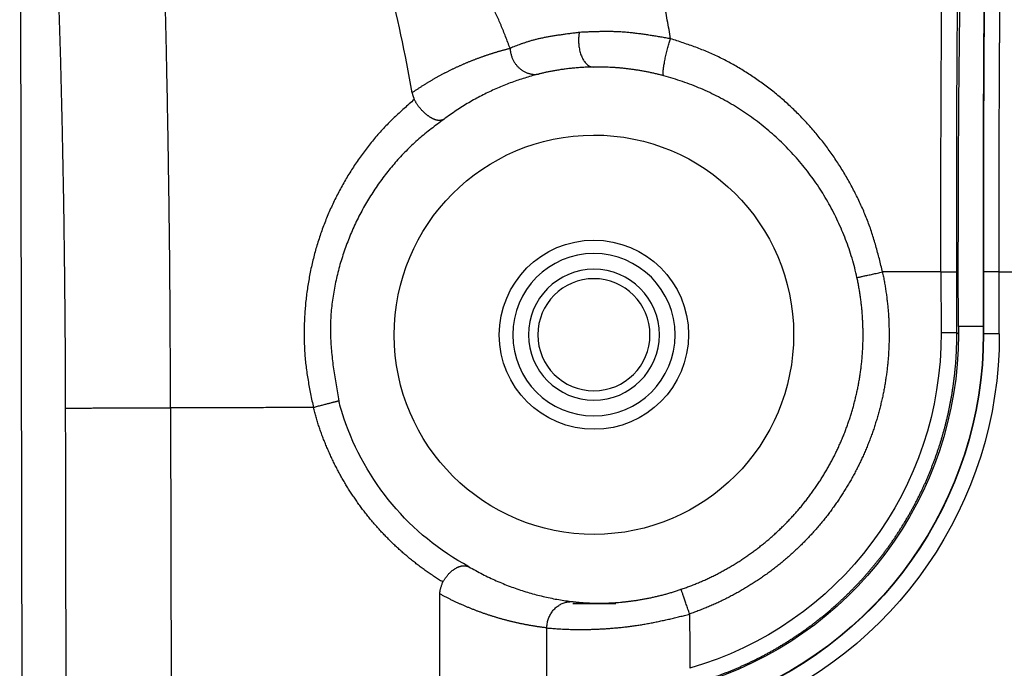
# Model space of a CAD drawing. Header units: millimetres. Extents: x 40090 to 187415, y -53271 to 40260.
# Tile 363 of 406: x 138676 to 138695, y 23301 to 23313. Entities that reach past the tile are written whole.
import ezdxf

# ---------------------------------------------------------------- set-up
doc = ezdxf.new("R2010")
doc.units = ezdxf.units.MM
doc.layers.add('AVM_projektor', color=6, linetype='Continuous')

# ---------------------------------------------------------------- blocks, each defined once
blk = doc.blocks.new('PT-FW430-bottom')
for p, q in [((-213.003, 322.967), (-174.378, 322.967)), ((-197.924, 320.125), (95.719, 320.125)), ((95.669, 315.011), (-194.374, 315.011)), ((95.287, 312.974), (-193.722, 312.974)), ((-194.183, 312.475), (-194.183, 311.658)), ((-200.484, 305.462), (-199.33, 305.462)), ((-199.33, 305.462), (-199.33, 305.162)), ((-199.33, 305.162), (-200.484, 305.162)), ((-199.444, 304.66), (-199.444, 305.132)), ((-199.444, 305.132), (-199.3, 305.132)), ((-199.3, 305.132), (-199.33, 305.162)), ((-200.483, 304.66), (-199.3, 304.66)), ((-200.483, 304.652), (-199.3, 304.652)), ((-199.3, 304.66), (-199.3, 304.652)), ((-199.3, 304.353), (-199.3, 304.652)), ((-199.3, 304.353), (-200.483, 304.353)), ((-200.483, 304.353), (-200.483, 73.888))]:
    blk.add_line(p, q)
for radius in [1.545, 1.245, 1.067]:
    blk.add_circle((-199.3, 312.067), radius)
for radius, start, end in [(5.015, 71.6875, 75.5486), (5.015, 28.4341, 71.6875), (3.8, 0, 180), (1.8, 0, 180), (3.8, 180, 0), (1.8, 180, 0), (6.605, 269.7474, 344.0849), (6.935, 270, 343.7989), (7.407, 270, 341.0367), (7.414, 270, 340.9957), (7.714, 270, 339.4017)]:
    blk.add_arc((-199.3, 312.067), radius, start, end)
for centre, major_axis, ratio, start_param, end_param in [((-197.919, 322.94), (-17.003, 0), 0.466301, 0.929092, 1.21073), ((-200.484, 305.292), (-10, 0), 0.016931, 4.712358, 5.966351), ((-200.484, 304.992), (-9.7, 0), 0.017455, 4.712357, 5.966351), ((-199.444, 304.975), (-9, 0), 0.017455, 4.712391, 5.965301)]:
    blk.add_ellipse(centre, major_axis=major_axis, ratio=ratio, start_param=start_param, end_param=end_param)
for points, start_tangent, end_tangent in [([(-197.923, 322.122), (-198.379, 322.122), (-198.835, 322.124), (-199.289, 322.125), (-199.743, 322.128), (-200.194, 322.131), (-200.644, 322.135), (-201.091, 322.14), (-201.535, 322.145), (-201.976, 322.151), (-202.413, 322.158), (-202.846, 322.166), (-203.274, 322.174), (-203.697, 322.183), (-204.115, 322.192), (-204.528, 322.202), (-204.934, 322.213), (-205.334, 322.225), (-205.726, 322.237), (-206.112, 322.25), (-206.49, 322.263), (-206.86, 322.277), (-207.222, 322.291), (-207.575, 322.307), (-207.919, 322.322), (-208.254, 322.338), (-208.58, 322.355), (-208.896, 322.372), (-209.201, 322.39), (-209.496, 322.408), (-209.781, 322.427), (-210.054, 322.446), (-210.316, 322.465), (-210.567, 322.485), (-210.806, 322.506), (-211.034, 322.526), (-211.249, 322.547), (-211.452, 322.569), (-211.642, 322.591), (-211.82, 322.612), (-211.985, 322.635), (-212.137, 322.657), (-212.276, 322.68), (-212.401, 322.703), (-212.514, 322.726), (-212.612, 322.749), (-212.698, 322.773), (-212.769, 322.796), (-212.827, 322.82), (-212.872, 322.844), (-212.902, 322.868)], (-1, 0.000014), (-0.741379, 0.671086)), ([(95.802, 322.122), (76.22, 322.122), (56.638, 322.122), (37.057, 322.122), (17.475, 322.122), (-2.107, 322.122), (-21.688, 322.122), (-41.27, 322.122), (-60.852, 322.122), (-80.434, 322.122), (-100.015, 322.122), (-119.597, 322.122), (-139.179, 322.122), (-158.76, 322.122), (-178.342, 322.122), (-197.924, 322.122)], (-1, 0), (-1, 0)), ([(-197.924, 322.122), (-197.924, 322.112), (-197.924, 322.094), (-197.924, 322.069), (-197.924, 322.037), (-197.924, 321.998), (-197.924, 321.952), (-197.924, 321.9), (-197.924, 321.841), (-197.924, 321.776), (-197.924, 321.704), (-197.924, 321.627), (-197.924, 321.545), (-197.924, 321.457), (-197.924, 321.364), (-197.924, 321.266), (-197.924, 321.164), (-197.924, 321.058), (-197.924, 320.949), (-197.924, 320.837), (-197.924, 320.722), (-197.924, 320.605), (-197.924, 320.487), (-197.924, 320.367), (-197.924, 320.246), (-197.924, 320.125)], (0, -1), (0, -1)), ([(-197.924, 320.125), (-198.393, 320.126), (-198.861, 320.127), (-199.329, 320.128), (-199.796, 320.13), (-200.261, 320.132), (-200.725, 320.135), (-201.186, 320.139), (-201.645, 320.144), (-202.101, 320.149), (-202.554, 320.155), (-203.003, 320.161), (-203.449, 320.168), (-203.89, 320.175), (-204.327, 320.183), (-204.759, 320.191), (-205.186, 320.2), (-205.607, 320.21), (-206.023, 320.22), (-206.432, 320.23), (-206.835, 320.242), (-207.231, 320.253), (-207.62, 320.265), (-208.002, 320.278), (-208.375, 320.291), (-208.741, 320.305), (-209.099, 320.319), (-209.449, 320.333), (-209.789, 320.348), (-210.121, 320.364), (-210.444, 320.379), (-210.758, 320.396), (-211.061, 320.412), (-211.355, 320.429), (-211.639, 320.447), (-211.912, 320.465), (-212.175, 320.483), (-212.427, 320.501), (-212.667, 320.52), (-212.896, 320.539), (-213.114, 320.558), (-213.319, 320.578), (-213.512, 320.598), (-213.693, 320.618), (-213.862, 320.638), (-214.018, 320.658), (-214.163, 320.679), (-214.295, 320.7), (-214.416, 320.721), (-214.524, 320.742), (-214.62, 320.763), (-214.7, 320.784), (-214.765, 320.806), (-214.817, 320.827), (-214.86, 320.849), (-214.9, 320.87)], (-0.999999, 0.001593), (-0.864833, 0.50206)), ([(-197.924, 317.407), (-197.924, 317.588), (-197.924, 317.77), (-197.924, 317.951), (-197.924, 318.132), (-197.924, 318.313), (-197.924, 318.494), (-197.924, 318.675), (-197.924, 318.857), (-197.924, 319.038), (-197.924, 319.219), (-197.924, 319.4), (-197.924, 319.581), (-197.924, 319.762), (-197.924, 319.944), (-197.924, 320.125)], (0, 1), (0, 1)), ([(-203.784, 315.477), (-203.699, 315.574), (-203.613, 315.67), (-203.527, 315.765), (-203.439, 315.859), (-203.35, 315.951), (-203.258, 316.041), (-203.164, 316.129), (-203.068, 316.214), (-202.969, 316.296), (-202.868, 316.376), (-202.765, 316.454), (-202.661, 316.529), (-202.554, 316.602), (-202.447, 316.672), (-202.337, 316.741), (-202.227, 316.806), (-202.114, 316.87), (-202, 316.931), (-201.885, 316.989), (-201.768, 317.045), (-201.65, 317.098), (-201.531, 317.149), (-201.41, 317.197), (-201.289, 317.242), (-201.166, 317.284), (-201.042, 317.324), (-200.917, 317.361), (-200.791, 317.395), (-200.664, 317.426), (-200.536, 317.455), (-200.408, 317.48), (-200.279, 317.503), (-200.15, 317.523), (-200.02, 317.54), (-199.889, 317.554), (-199.758, 317.565), (-199.627, 317.573), (-199.495, 317.579), (-199.363, 317.581), (-199.231, 317.581), (-199.099, 317.577), (-198.967, 317.57), (-198.836, 317.56), (-198.705, 317.546), (-198.574, 317.528), (-198.443, 317.508), (-198.313, 317.485), (-198.183, 317.46), (-198.054, 317.434), (-197.924, 317.407)], (0.659831, 0.751414), (0.979098, -0.203389)), ([(-198.05, 316.915), (-198.049, 316.922), (-198.047, 316.93), (-198.044, 316.94), (-198.041, 316.953), (-198.037, 316.967), (-198.033, 316.983), (-198.028, 317.002), (-198.023, 317.022), (-198.017, 317.045), (-198.011, 317.071), (-198.003, 317.098), (-197.996, 317.128), (-197.988, 317.159), (-197.979, 317.192), (-197.97, 317.226), (-197.961, 317.262), (-197.952, 317.298), (-197.943, 317.334), (-197.933, 317.371), (-197.924, 317.407)], (0.242949, 0.970039), (0.249554, 0.968361)), ([(-194.6, 314.952), (-194.65, 315.032), (-194.701, 315.111), (-194.754, 315.189), (-194.808, 315.266), (-194.863, 315.342), (-194.92, 315.417), (-194.977, 315.492), (-195.036, 315.565), (-195.097, 315.637), (-195.158, 315.708), (-195.221, 315.778), (-195.285, 315.848), (-195.35, 315.915), (-195.416, 315.982), (-195.484, 316.048), (-195.552, 316.113), (-195.622, 316.176), (-195.693, 316.238), (-195.764, 316.299), (-195.837, 316.359), (-195.911, 316.417), (-195.985, 316.475), (-196.061, 316.53), (-196.138, 316.585), (-196.215, 316.638), (-196.294, 316.69), (-196.373, 316.741), (-196.453, 316.79), (-196.534, 316.838), (-196.616, 316.885), (-196.699, 316.93), (-196.782, 316.973), (-196.866, 317.016), (-196.951, 317.056), (-197.037, 317.096), (-197.123, 317.134), (-197.21, 317.17), (-197.297, 317.205), (-197.385, 317.239), (-197.474, 317.27), (-197.563, 317.301), (-197.652, 317.33), (-197.742, 317.357), (-197.833, 317.383), (-197.924, 317.407)], (-0.52317, 0.852228), (-0.968367, 0.24953)), ([(-203.404, 314.916), (-203.314, 315.037), (-203.224, 315.157), (-203.131, 315.275), (-203.035, 315.39), (-202.934, 315.501), (-202.83, 315.609), (-202.723, 315.714), (-202.612, 315.815), (-202.498, 315.913), (-202.382, 316.007), (-202.263, 316.098), (-202.141, 316.186), (-202.017, 316.27), (-201.89, 316.35), (-201.76, 316.426), (-201.629, 316.499), (-201.495, 316.567), (-201.358, 316.632), (-201.22, 316.692), (-201.079, 316.749), (-200.936, 316.802), (-200.791, 316.851), (-200.644, 316.896), (-200.495, 316.936), (-200.346, 316.972), (-200.195, 317.003), (-200.043, 317.029), (-199.89, 317.05), (-199.737, 317.066), (-199.584, 317.076), (-199.43, 317.08), (-199.276, 317.078), (-199.123, 317.071), (-198.969, 317.059), (-198.815, 317.043), (-198.662, 317.023), (-198.509, 317), (-198.355, 316.976), (-198.202, 316.95), (-198.048, 316.923)], (0.590849, 0.806782), (0.984814, -0.173612)), ([(-203.911, 315.519), (-203.927, 315.496), (-203.943, 315.474), (-203.958, 315.451), (-203.974, 315.428), (-203.989, 315.405), (-204.004, 315.382), (-204.019, 315.359), (-204.034, 315.336), (-204.048, 315.313), (-204.063, 315.29), (-204.077, 315.267), (-204.091, 315.244), (-204.105, 315.221), (-204.119, 315.198), (-204.133, 315.175), (-204.146, 315.152), (-204.16, 315.129), (-204.173, 315.106), (-204.186, 315.082), (-204.199, 315.059), (-204.212, 315.036), (-204.225, 315.013), (-204.237, 314.99), (-204.25, 314.967), (-204.262, 314.943), (-204.275, 314.92), (-204.287, 314.897), (-204.299, 314.874), (-204.31, 314.85), (-204.322, 314.827), (-204.334, 314.804), (-204.345, 314.781), (-204.357, 314.757), (-204.368, 314.734), (-204.379, 314.711), (-204.39, 314.687), (-204.401, 314.664), (-204.411, 314.641), (-204.422, 314.617), (-204.432, 314.594), (-204.443, 314.571), (-204.453, 314.547), (-204.463, 314.524), (-204.473, 314.5), (-204.483, 314.477), (-204.493, 314.453), (-204.502, 314.43), (-204.512, 314.407), (-204.521, 314.383), (-204.53, 314.36), (-204.539, 314.336), (-204.548, 314.313), (-204.557, 314.289), (-204.566, 314.266), (-204.575, 314.242), (-204.583, 314.219), (-204.592, 314.195), (-204.6, 314.172), (-204.608, 314.148), (-204.616, 314.125), (-204.624, 314.101), (-204.632, 314.077), (-204.64, 314.054), (-204.648, 314.03), (-204.655, 314.007), (-204.662, 313.983), (-204.67, 313.96), (-204.677, 313.936), (-204.684, 313.912), (-204.691, 313.889), (-204.698, 313.865), (-204.705, 313.842), (-204.711, 313.818), (-204.718, 313.794), (-204.724, 313.771), (-204.73, 313.747), (-204.736, 313.723), (-204.743, 313.7), (-204.749, 313.676), (-204.755, 313.652)], (-0.568027, -0.82301), (-0.245109, -0.969495)), ([(-203.91, 315.519), (-203.9, 315.516), (-203.89, 315.513), (-203.878, 315.51), (-203.867, 315.506), (-203.854, 315.502), (-203.841, 315.497), (-203.828, 315.493), (-203.814, 315.488), (-203.799, 315.482), (-203.784, 315.477)], (0.962305, -0.271972), (0.938101, -0.346361)), ([(-203.405, 314.914), (-203.401, 314.923), (-203.397, 314.93), (-203.394, 314.938), (-203.391, 314.946), (-203.389, 314.954), (-203.387, 314.963), (-203.386, 314.973), (-203.385, 314.983), (-203.384, 314.994), (-203.384, 315.006), (-203.385, 315.018), (-203.386, 315.03), (-203.388, 315.042), (-203.391, 315.054), (-203.394, 315.067), (-203.398, 315.079), (-203.403, 315.092), (-203.408, 315.105), (-203.414, 315.118), (-203.42, 315.131), (-203.428, 315.145), (-203.436, 315.159), (-203.444, 315.173), (-203.454, 315.187), (-203.464, 315.202), (-203.475, 315.217), (-203.486, 315.232), (-203.498, 315.247), (-203.511, 315.262), (-203.525, 315.278), (-203.539, 315.293), (-203.554, 315.308), (-203.569, 315.323), (-203.585, 315.338), (-203.601, 315.353), (-203.618, 315.367), (-203.635, 315.381), (-203.653, 315.395), (-203.671, 315.408), (-203.69, 315.421), (-203.708, 315.433), (-203.727, 315.444), (-203.746, 315.455), (-203.765, 315.466), (-203.784, 315.477)], (0.428415, 0.903582), (-0.872253, 0.489055)), ([(-204.755, 313.652), (-204.977, 313.736), (-205.192, 313.823), (-205.398, 313.914), (-205.594, 314.009), (-205.782, 314.106), (-205.961, 314.207), (-206.13, 314.311), (-206.29, 314.417), (-206.441, 314.526), (-206.582, 314.637), (-206.713, 314.75), (-206.834, 314.866), (-206.945, 314.983), (-207.045, 315.102), (-207.135, 315.222)], (-0.941363, 0.337395), (-0.576962, 0.816771)), ([(-194.6, 314.952), (-194.62, 314.938), (-194.64, 314.925), (-194.659, 314.911), (-194.678, 314.898), (-194.697, 314.884), (-194.716, 314.87), (-194.733, 314.855), (-194.75, 314.841), (-194.767, 314.826), (-194.782, 314.81), (-194.796, 314.794), (-194.809, 314.779), (-194.822, 314.763), (-194.833, 314.747), (-194.844, 314.731), (-194.854, 314.715), (-194.863, 314.699), (-194.872, 314.684), (-194.879, 314.669), (-194.886, 314.653), (-194.892, 314.638), (-194.897, 314.623), (-194.901, 314.608), (-194.905, 314.594), (-194.907, 314.579), (-194.909, 314.566), (-194.909, 314.552), (-194.909, 314.539), (-194.908, 314.526), (-194.906, 314.514), (-194.903, 314.502), (-194.9, 314.49), (-194.897, 314.478), (-194.894, 314.466), (-194.89, 314.455)], (-0.829001, -0.559247), (0.304085, -0.952645)), ([(-194.379, 315.011), (-194.395, 315.009), (-194.412, 315.007), (-194.43, 315.003), (-194.45, 314.999), (-194.471, 314.993), (-194.494, 314.987), (-194.518, 314.979), (-194.544, 314.971), (-194.571, 314.962), (-194.6, 314.952)], (-0.995879, -0.090693), (-0.941189, -0.33788)), ([(-193.722, 312.974), (-193.726, 313.002), (-193.729, 313.029), (-193.733, 313.057), (-193.736, 313.084), (-193.74, 313.111), (-193.744, 313.139), (-193.748, 313.166), (-193.753, 313.194), (-193.757, 313.221), (-193.762, 313.248), (-193.766, 313.276), (-193.771, 313.303), (-193.776, 313.33), (-193.781, 313.358), (-193.787, 313.385), (-193.792, 313.412), (-193.798, 313.44), (-193.803, 313.467), (-193.809, 313.494), (-193.815, 313.522), (-193.821, 313.549), (-193.827, 313.576), (-193.834, 313.604), (-193.84, 313.631), (-193.847, 313.658), (-193.854, 313.686), (-193.861, 313.713), (-193.868, 313.74), (-193.875, 313.767), (-193.882, 313.795), (-193.89, 313.822), (-193.898, 313.849), (-193.905, 313.876), (-193.913, 313.904), (-193.922, 313.931), (-193.93, 313.958), (-193.938, 313.985), (-193.947, 314.013), (-193.956, 314.04), (-193.964, 314.067), (-193.973, 314.094), (-193.983, 314.121), (-193.992, 314.148), (-194.001, 314.176), (-194.011, 314.203), (-194.021, 314.23), (-194.031, 314.257), (-194.041, 314.284), (-194.051, 314.311), (-194.061, 314.338), (-194.072, 314.365), (-194.083, 314.392), (-194.094, 314.419), (-194.105, 314.446), (-194.116, 314.473), (-194.127, 314.5), (-194.139, 314.527), (-194.15, 314.554), (-194.162, 314.581), (-194.174, 314.608), (-194.186, 314.635), (-194.199, 314.662), (-194.211, 314.689), (-194.224, 314.716), (-194.237, 314.743), (-194.25, 314.77), (-194.263, 314.797), (-194.276, 314.824), (-194.289, 314.851), (-194.303, 314.877), (-194.317, 314.904), (-194.331, 314.931), (-194.345, 314.958), (-194.36, 314.984), (-194.374, 315.011)], (-0.121635, 0.992575), (-0.474053, 0.880496)), ([(-204.265, 313.098), (-204.233, 313.22), (-204.197, 313.343), (-204.159, 313.466), (-204.117, 313.588), (-204.071, 313.711), (-204.022, 313.833), (-203.97, 313.955), (-203.913, 314.076), (-203.853, 314.197), (-203.789, 314.318), (-203.72, 314.439), (-203.648, 314.559), (-203.571, 314.678), (-203.49, 314.797), (-203.404, 314.916)], (0.24208, 0.970256), (0.597312, 0.802009)), ([(-194.89, 314.455), (-194.816, 314.325), (-194.747, 314.195), (-194.682, 314.065), (-194.622, 313.934), (-194.566, 313.803), (-194.514, 313.672), (-194.466, 313.54), (-194.422, 313.408), (-194.382, 313.276), (-194.346, 313.144), (-194.314, 313.011), (-194.285, 312.879), (-194.26, 312.746), (-194.239, 312.613), (-194.221, 312.481)], (0.507224, -0.861814), (0.121712, -0.992565)), ([(-205.054, 312.335), (-205.043, 312.418), (-205.033, 312.5), (-205.022, 312.581), (-205.011, 312.661), (-205, 312.74), (-204.988, 312.818), (-204.976, 312.893), (-204.963, 312.966), (-204.949, 313.036), (-204.935, 313.104), (-204.919, 313.168), (-204.903, 313.23), (-204.886, 313.288), (-204.868, 313.345), (-204.85, 313.399), (-204.832, 313.452), (-204.813, 313.503), (-204.793, 313.553), (-204.774, 313.603), (-204.755, 313.652)], (0.125037, 0.992152), (0.369377, 0.92928)), ([(-204.755, 313.652), (-204.725, 313.65), (-204.696, 313.647), (-204.667, 313.641), (-204.638, 313.634), (-204.609, 313.626), (-204.581, 313.616), (-204.554, 313.605), (-204.528, 313.593), (-204.502, 313.579), (-204.478, 313.564), (-204.455, 313.548), (-204.433, 313.531), (-204.412, 313.512), (-204.392, 313.493), (-204.373, 313.473), (-204.356, 313.452), (-204.339, 313.43), (-204.324, 313.408), (-204.311, 313.385), (-204.299, 313.361), (-204.288, 313.336), (-204.279, 313.311), (-204.271, 313.285), (-204.265, 313.258), (-204.261, 313.231), (-204.258, 313.204), (-204.257, 313.177), (-204.258, 313.151), (-204.261, 313.124), (-204.265, 313.098)], (0.998997, -0.044786), (-0.194005, -0.981)), ([(-204.394, 312.067), (-204.393, 312.12), (-204.392, 312.173), (-204.39, 312.224), (-204.387, 312.275), (-204.384, 312.325), (-204.381, 312.373), (-204.377, 312.421), (-204.372, 312.468), (-204.368, 312.514), (-204.362, 312.559), (-204.357, 312.603), (-204.351, 312.645), (-204.346, 312.687), (-204.339, 312.728), (-204.333, 312.767), (-204.327, 312.805), (-204.32, 312.842), (-204.313, 312.878), (-204.306, 312.913), (-204.3, 312.947), (-204.293, 312.979), (-204.286, 313.01), (-204.279, 313.041), (-204.272, 313.07), (-204.265, 313.098)], (0.013085, 0.999914), (0.242189, 0.970229)), ([(-193.722, 312.974), (-193.762, 312.972), (-193.802, 312.967), (-193.842, 312.958), (-193.881, 312.947), (-193.919, 312.933), (-193.956, 312.916), (-193.992, 312.896), (-194.026, 312.874), (-194.057, 312.85), (-194.087, 312.823), (-194.114, 312.794), (-194.138, 312.763), (-194.159, 312.731), (-194.177, 312.697), (-194.192, 312.662), (-194.204, 312.626), (-194.213, 312.59), (-194.219, 312.553), (-194.221, 312.517), (-194.221, 312.481)], (-0.999743, -0.022671), (0.071158, -0.997465)), ([(-193.722, 312.974), (-193.718, 312.929), (-193.714, 312.884), (-193.71, 312.836), (-193.707, 312.786), (-193.703, 312.733), (-193.7, 312.677), (-193.697, 312.618), (-193.695, 312.556), (-193.693, 312.492), (-193.692, 312.425), (-193.691, 312.356), (-193.691, 312.285), (-193.692, 312.212), (-193.693, 312.137), (-193.696, 312.059), (-193.699, 311.98), (-193.703, 311.899), (-193.708, 311.817), (-193.714, 311.732), (-193.722, 311.646), (-193.73, 311.559), (-193.74, 311.47), (-193.75, 311.38), (-193.763, 311.29), (-193.776, 311.198), (-193.791, 311.106), (-193.808, 311.013), (-193.826, 310.919), (-193.846, 310.825), (-193.866, 310.731), (-193.887, 310.636), (-193.91, 310.541), (-193.932, 310.446), (-193.955, 310.351), (-193.978, 310.256)], (0.091707, -0.995786), (-0.237111, -0.971482)), ([(-204.93, 310.596), (-205.108, 310.627), (-205.286, 310.659), (-205.462, 310.691), (-205.636, 310.723), (-205.809, 310.757), (-205.978, 310.792), (-206.145, 310.829), (-206.309, 310.866), (-206.47, 310.905), (-206.629, 310.945), (-206.786, 310.985), (-206.939, 311.027), (-207.091, 311.07), (-207.239, 311.113), (-207.385, 311.158), (-207.528, 311.203), (-207.668, 311.249), (-207.805, 311.296), (-207.939, 311.344), (-208.069, 311.393), (-208.197, 311.442), (-208.321, 311.493), (-208.443, 311.544), (-208.56, 311.595), (-208.675, 311.648), (-208.787, 311.701), (-208.895, 311.755), (-209, 311.809), (-209.101, 311.864), (-209.2, 311.92), (-209.295, 311.976), (-209.386, 312.033), (-209.474, 312.09), (-209.557, 312.148), (-209.637, 312.206), (-209.712, 312.265), (-209.783, 312.324), (-209.852, 312.383), (-209.92, 312.443), (-209.986, 312.503)], (-0.985311, 0.170767), (-0.740885, 0.671632)), ([(-204.93, 310.596), (-204.946, 310.688), (-204.962, 310.78), (-204.977, 310.871), (-204.992, 310.963), (-205.006, 311.053), (-205.019, 311.144), (-205.031, 311.233), (-205.042, 311.323), (-205.051, 311.411), (-205.058, 311.498), (-205.063, 311.585), (-205.067, 311.67), (-205.068, 311.755), (-205.069, 311.839), (-205.068, 311.923), (-205.067, 312.006), (-205.064, 312.089), (-205.061, 312.171), (-205.058, 312.253), (-205.054, 312.335)], (-0.173242, 0.984879), (0.045946, 0.998944)), ([(-205.054, 312.335), (-204.972, 312.346), (-204.882, 312.349), (-204.788, 312.341), (-204.694, 312.323), (-204.606, 312.295), (-204.529, 312.256), (-204.469, 312.212), (-204.427, 312.163), (-204.403, 312.114), (-204.394, 312.067)], (0.984348, 0.176236), (0.044865, -0.998993)), ([(-194.221, 312.481), (-194.218, 312.46), (-194.216, 312.438), (-194.213, 312.415), (-194.211, 312.391), (-194.208, 312.366), (-194.206, 312.34), (-194.204, 312.314), (-194.202, 312.286), (-194.2, 312.257), (-194.198, 312.227), (-194.197, 312.197), (-194.195, 312.165), (-194.194, 312.133), (-194.193, 312.099), (-194.192, 312.065)], (0.121739, -0.992562), (0.019787, -0.999804)), ([(-204.225, 310.728), (-204.244, 310.798), (-204.261, 310.868), (-204.277, 310.937), (-204.292, 311.007), (-204.306, 311.077), (-204.319, 311.147), (-204.331, 311.216), (-204.341, 311.285), (-204.351, 311.353), (-204.36, 311.421), (-204.368, 311.489), (-204.374, 311.556), (-204.38, 311.623), (-204.385, 311.689), (-204.388, 311.754), (-204.391, 311.818), (-204.393, 311.882), (-204.394, 311.944), (-204.395, 312.006), (-204.394, 312.067)], (-0.259927, 0.965628), (0.013035, 0.999915)), ([(-194.192, 312.065), (-194.191, 312.014), (-194.191, 311.96), (-194.192, 311.905), (-194.193, 311.848), (-194.195, 311.79), (-194.198, 311.73), (-194.201, 311.669), (-194.206, 311.606), (-194.211, 311.542), (-194.218, 311.477), (-194.225, 311.411), (-194.234, 311.344), (-194.243, 311.276), (-194.254, 311.207), (-194.266, 311.137), (-194.279, 311.066), (-194.293, 310.995), (-194.309, 310.923), (-194.326, 310.851), (-194.344, 310.778), (-194.363, 310.706), (-194.384, 310.633), (-194.405, 310.561), (-194.428, 310.488), (-194.452, 310.417)], (0.019772, -0.999805), (-0.322077, -0.946713)), ([(-204.225, 310.728), (-204.237, 310.736), (-204.266, 310.74), (-204.315, 310.739), (-204.383, 310.731), (-204.468, 310.717), (-204.564, 310.698), (-204.664, 310.674), (-204.762, 310.648), (-204.852, 310.622), (-204.93, 310.596)], (-0.724445, 0.689333), (-0.948441, -0.316955)), ([(-200.378, 307.06), (-200.562, 307.103), (-200.745, 307.153), (-200.925, 307.21), (-201.102, 307.274), (-201.277, 307.343), (-201.449, 307.42), (-201.618, 307.502), (-201.783, 307.59), (-201.945, 307.684), (-202.103, 307.784), (-202.256, 307.889), (-202.406, 308), (-202.551, 308.116), (-202.691, 308.237), (-202.827, 308.363), (-202.958, 308.493), (-203.084, 308.628), (-203.205, 308.767), (-203.321, 308.911), (-203.432, 309.059), (-203.537, 309.21), (-203.637, 309.366), (-203.731, 309.525), (-203.82, 309.688), (-203.903, 309.854), (-203.98, 310.023), (-204.05, 310.195), (-204.115, 310.37), (-204.173, 310.548), (-204.225, 310.728)], (-0.977556, 0.210674), (-0.260014, 0.965605)), ([(-200.484, 306.571), (-200.608, 306.602), (-200.732, 306.633), (-200.856, 306.665), (-200.98, 306.699), (-201.102, 306.735), (-201.224, 306.773), (-201.345, 306.814), (-201.465, 306.858), (-201.583, 306.905), (-201.7, 306.955), (-201.816, 307.008), (-201.931, 307.063), (-202.044, 307.12), (-202.156, 307.18), (-202.267, 307.241), (-202.376, 307.305), (-202.484, 307.371), (-202.59, 307.439), (-202.694, 307.509), (-202.797, 307.582), (-202.898, 307.656), (-202.998, 307.733), (-203.095, 307.812), (-203.191, 307.892), (-203.285, 307.975), (-203.377, 308.06), (-203.468, 308.146), (-203.556, 308.235), (-203.642, 308.325), (-203.727, 308.417), (-203.809, 308.511), (-203.889, 308.607), (-203.967, 308.705), (-204.042, 308.804), (-204.116, 308.905), (-204.187, 309.007), (-204.256, 309.112), (-204.323, 309.217), (-204.388, 309.324), (-204.451, 309.433), (-204.511, 309.543), (-204.568, 309.655), (-204.622, 309.769), (-204.673, 309.883), (-204.721, 310), (-204.766, 310.118), (-204.809, 310.236), (-204.85, 310.356), (-204.891, 310.476), (-204.93, 310.596)], (-0.971526, 0.236934), (-0.311176, 0.950352)), ([(-200.483, 306.576), (-200.389, 306.556), (-200.294, 306.539), (-200.199, 306.522), (-200.104, 306.508), (-200.009, 306.495), (-199.914, 306.484), (-199.818, 306.474), (-199.722, 306.466), (-199.626, 306.459), (-199.53, 306.455), (-199.434, 306.452), (-199.338, 306.45), (-199.242, 306.45), (-199.146, 306.452), (-199.05, 306.456), (-198.954, 306.461), (-198.858, 306.467), (-198.762, 306.476), (-198.666, 306.486), (-198.571, 306.497), (-198.476, 306.511), (-198.381, 306.526), (-198.286, 306.542), (-198.192, 306.56), (-198.098, 306.58), (-198.004, 306.602), (-197.91, 306.625), (-197.817, 306.649), (-197.725, 306.675), (-197.633, 306.703), (-197.541, 306.732), (-197.45, 306.763), (-197.36, 306.796), (-197.27, 306.83), (-197.181, 306.865), (-197.092, 306.902), (-197.004, 306.941), (-196.916, 306.981), (-196.83, 307.022), (-196.744, 307.065), (-196.658, 307.11), (-196.574, 307.156), (-196.49, 307.203), (-196.408, 307.252), (-196.326, 307.302), (-196.244, 307.354), (-196.164, 307.407), (-196.085, 307.461), (-196.007, 307.517), (-195.929, 307.574), (-195.853, 307.632), (-195.777, 307.692), (-195.703, 307.753), (-195.63, 307.815), (-195.557, 307.878), (-195.486, 307.943), (-195.416, 308.009), (-195.347, 308.076), (-195.28, 308.144), (-195.213, 308.214), (-195.148, 308.284), (-195.084, 308.356), (-195.021, 308.429), (-194.959, 308.502), (-194.899, 308.577), (-194.84, 308.653), (-194.782, 308.73), (-194.725, 308.808), (-194.67, 308.886), (-194.617, 308.966), (-194.564, 309.047), (-194.513, 309.128), (-194.464, 309.211), (-194.415, 309.294), (-194.369, 309.378), (-194.323, 309.463), (-194.279, 309.548), (-194.237, 309.634), (-194.196, 309.721), (-194.157, 309.809), (-194.119, 309.897), (-194.083, 309.986), (-194.048, 310.076), (-194.014, 310.166), (-193.983, 310.257)], (0.977582, -0.210554), (0.32222, 0.946665)), ([(-194.452, 310.417), (-194.481, 310.334), (-194.511, 310.252), (-194.543, 310.17), (-194.576, 310.089), (-194.61, 310.008), (-194.646, 309.928), (-194.684, 309.849), (-194.722, 309.77), (-194.762, 309.692), (-194.804, 309.615), (-194.846, 309.538), (-194.89, 309.462), (-194.935, 309.387), (-194.982, 309.313), (-195.03, 309.24), (-195.079, 309.167), (-195.129, 309.095), (-195.18, 309.024), (-195.233, 308.954), (-195.287, 308.885), (-195.342, 308.817), (-195.398, 308.749), (-195.455, 308.683), (-195.514, 308.618), (-195.574, 308.553), (-195.634, 308.49), (-195.696, 308.428), (-195.759, 308.367), (-195.823, 308.307), (-195.887, 308.248), (-195.953, 308.19), (-196.02, 308.133), (-196.088, 308.078), (-196.157, 308.023), (-196.226, 307.97), (-196.297, 307.918), (-196.368, 307.867), (-196.441, 307.818), (-196.514, 307.769), (-196.588, 307.722), (-196.663, 307.677), (-196.738, 307.632), (-196.814, 307.589), (-196.891, 307.547), (-196.969, 307.506), (-197.048, 307.467), (-197.127, 307.429), (-197.206, 307.393), (-197.287, 307.358), (-197.367, 307.324), (-197.449, 307.291), (-197.531, 307.261), (-197.613, 307.231), (-197.696, 307.203), (-197.78, 307.176), (-197.864, 307.151), (-197.948, 307.127), (-198.033, 307.104), (-198.118, 307.084), (-198.204, 307.064), (-198.289, 307.046), (-198.375, 307.029), (-198.462, 307.014), (-198.548, 307.001), (-198.635, 306.989), (-198.722, 306.978), (-198.809, 306.969), (-198.897, 306.961), (-198.984, 306.955), (-199.072, 306.95), (-199.159, 306.947), (-199.247, 306.946), (-199.335, 306.945), (-199.422, 306.947), (-199.51, 306.95), (-199.597, 306.954), (-199.685, 306.96), (-199.772, 306.967), (-199.859, 306.976), (-199.947, 306.986), (-200.033, 306.998), (-200.12, 307.011), (-200.206, 307.026), (-200.293, 307.042), (-200.378, 307.06)], (-0.322209, -0.946669), (-0.977582, 0.210557)), ([(-193.978, 310.256), (-194.027, 310.272), (-194.075, 310.288), (-194.121, 310.304), (-194.165, 310.319), (-194.208, 310.334), (-194.248, 310.347), (-194.286, 310.36), (-194.321, 310.372), (-194.352, 310.383), (-194.381, 310.392), (-194.405, 310.401), (-194.425, 310.408), (-194.441, 310.413), (-194.452, 310.417), (-194.458, 310.419)], (-0.946672, 0.3222), (-0.946672, 0.3222)), ([(-193.978, 310.256), (-193.91, 310.256), (-193.841, 310.256), (-193.772, 310.256), (-193.704, 310.256), (-193.635, 310.256), (-193.566, 310.256), (-193.498, 310.256), (-193.429, 310.256), (-193.36, 310.256), (-193.291, 310.256), (-193.223, 310.256), (-193.154, 310.256), (-193.085, 310.256), (-193.017, 310.256), (-192.948, 310.256)], (1, 0), (1, 0)), ([(-192.663, 310.162), (-192.682, 310.098), (-192.701, 310.034), (-192.721, 309.971), (-192.741, 309.908), (-192.762, 309.845), (-192.784, 309.782), (-192.806, 309.72), (-192.829, 309.658), (-192.852, 309.596), (-192.876, 309.535), (-192.9, 309.474), (-192.925, 309.413), (-192.951, 309.352), (-192.977, 309.292), (-193.004, 309.232), (-193.031, 309.172), (-193.059, 309.113), (-193.087, 309.054), (-193.116, 308.995), (-193.145, 308.936), (-193.175, 308.877), (-193.206, 308.819), (-193.237, 308.761), (-193.269, 308.704), (-193.301, 308.646), (-193.334, 308.589), (-193.368, 308.533), (-193.402, 308.476), (-193.436, 308.42), (-193.472, 308.364), (-193.507, 308.308), (-193.544, 308.253), (-193.581, 308.198), (-193.618, 308.143), (-193.656, 308.088), (-193.695, 308.034), (-193.734, 307.98), (-193.774, 307.927), (-193.814, 307.874), (-193.854, 307.821), (-193.895, 307.77), (-193.936, 307.718), (-193.978, 307.667), (-194.02, 307.616), (-194.063, 307.566), (-194.106, 307.516), (-194.15, 307.467), (-194.194, 307.418), (-194.238, 307.37), (-194.283, 307.322), (-194.329, 307.274), (-194.375, 307.227), (-194.421, 307.181), (-194.468, 307.134), (-194.515, 307.089), (-194.562, 307.043), (-194.61, 306.998), (-194.659, 306.954), (-194.708, 306.91), (-194.757, 306.866), (-194.807, 306.823), (-194.857, 306.781), (-194.908, 306.739), (-194.959, 306.697), (-195.011, 306.656), (-195.063, 306.615), (-195.115, 306.574), (-195.168, 306.534), (-195.221, 306.495), (-195.275, 306.456), (-195.33, 306.417), (-195.384, 306.379), (-195.439, 306.342), (-195.494, 306.305), (-195.55, 306.269), (-195.606, 306.233), (-195.662, 306.198), (-195.718, 306.163), (-195.774, 306.13), (-195.831, 306.096), (-195.888, 306.063), (-195.946, 306.031), (-196.003, 305.999), (-196.061, 305.968), (-196.119, 305.938), (-196.178, 305.908), (-196.237, 305.878), (-196.296, 305.849), (-196.355, 305.821), (-196.415, 305.793), (-196.474, 305.766), (-196.534, 305.74), (-196.595, 305.714), (-196.655, 305.688), (-196.716, 305.663), (-196.778, 305.639), (-196.839, 305.615), (-196.901, 305.592), (-196.963, 305.569), (-197.025, 305.547), (-197.088, 305.526), (-197.15, 305.505), (-197.214, 305.484), (-197.277, 305.465), (-197.341, 305.445), (-197.405, 305.427), (-197.469, 305.409), (-197.533, 305.392), (-197.597, 305.375), (-197.661, 305.359), (-197.726, 305.343), (-197.79, 305.329), (-197.855, 305.314), (-197.92, 305.301), (-197.985, 305.288), (-198.05, 305.276), (-198.115, 305.264), (-198.18, 305.253), (-198.245, 305.243), (-198.31, 305.233), (-198.375, 305.224), (-198.441, 305.215), (-198.506, 305.207), (-198.572, 305.2), (-198.638, 305.193), (-198.704, 305.187), (-198.769, 305.182), (-198.835, 305.177), (-198.901, 305.173), (-198.968, 305.17), (-199.034, 305.167), (-199.1, 305.165), (-199.167, 305.163), (-199.233, 305.162), (-199.3, 305.162)], (-0.275896, -0.961188), (-1, -0.00005)), ([(-200.377, 307.067), (-200.378, 307.061), (-200.381, 307.049), (-200.384, 307.033), (-200.389, 307.012), (-200.394, 306.987), (-200.4, 306.958), (-200.408, 306.925), (-200.415, 306.889), (-200.424, 306.85), (-200.433, 306.808), (-200.442, 306.764), (-200.452, 306.718), (-200.462, 306.671), (-200.473, 306.622), (-200.484, 306.571)], (-0.210566, -0.97758), (-0.210566, -0.97758)), ([(-200.484, 305.462), (-200.484, 305.536), (-200.484, 305.61), (-200.484, 305.684), (-200.484, 305.758), (-200.484, 305.832), (-200.484, 305.905), (-200.484, 305.979), (-200.484, 306.053), (-200.484, 306.127), (-200.484, 306.201), (-200.484, 306.275), (-200.484, 306.349), (-200.484, 306.423), (-200.484, 306.497), (-200.484, 306.571)], (0, 1), (0, 1)), ([(-200.484, 305.462), (-200.484, 305.451), (-200.484, 305.441), (-200.484, 305.431), (-200.484, 305.42), (-200.484, 305.41), (-200.484, 305.4), (-200.484, 305.39), (-200.484, 305.38), (-200.484, 305.37), (-200.484, 305.36), (-200.484, 305.35), (-200.484, 305.341), (-200.484, 305.331), (-200.484, 305.322), (-200.484, 305.313), (-200.484, 305.304), (-200.484, 305.296), (-200.484, 305.288), (-200.484, 305.28), (-200.484, 305.272), (-200.484, 305.265), (-200.484, 305.258), (-200.484, 305.251), (-200.484, 305.245), (-200.484, 305.239), (-200.484, 305.233), (-200.484, 305.228), (-200.484, 305.223), (-200.484, 305.218), (-200.484, 305.214), (-200.484, 305.21), (-200.484, 305.207), (-200.484, 305.204), (-200.484, 305.201), (-200.484, 305.198), (-200.484, 305.195), (-200.484, 305.192), (-200.484, 305.188), (-200.484, 305.184), (-200.484, 305.18), (-200.484, 305.175), (-200.484, 305.17), (-200.484, 305.166), (-200.484, 305.161), (-200.484, 305.156)], (0, -1), (0, -1)), ([(-199.3, 305.162), (-199.306, 305.162), (-199.312, 305.162), (-199.318, 305.162), (-199.324, 305.162), (-199.33, 305.162)], (-0.999998, 0.002127), (-0.999998, 0.002127)), ([(-199.33, 305.162), (-199.324, 305.156), (-199.318, 305.15), (-199.312, 305.144), (-199.306, 305.138), (-199.3, 305.132)], (0.706345, -0.707868), (0.706345, -0.707868)), ([(-209.719, 304.537), (-209.69, 304.538), (-209.66, 304.54), (-209.63, 304.541), (-209.599, 304.543), (-209.567, 304.544), (-209.535, 304.546), (-209.502, 304.547), (-209.468, 304.549), (-209.433, 304.55), (-209.398, 304.552), (-209.361, 304.553), (-209.324, 304.554), (-209.287, 304.556), (-209.248, 304.557), (-209.209, 304.559), (-209.169, 304.56), (-209.129, 304.561), (-209.087, 304.563), (-209.045, 304.564), (-209.002, 304.565), (-208.959, 304.567), (-208.914, 304.568), (-208.869, 304.569), (-208.824, 304.571), (-208.777, 304.572), (-208.73, 304.573), (-208.682, 304.575), (-208.633, 304.576), (-208.584, 304.577), (-208.534, 304.579), (-208.483, 304.58), (-208.431, 304.581), (-208.379, 304.582), (-208.325, 304.584), (-208.272, 304.585), (-208.217, 304.586), (-208.161, 304.587), (-208.105, 304.589), (-208.049, 304.59), (-207.992, 304.591), (-207.934, 304.592), (-207.875, 304.593), (-207.816, 304.595), (-207.757, 304.596), (-207.697, 304.597), (-207.636, 304.598), (-207.575, 304.599), (-207.513, 304.6), (-207.451, 304.601), (-207.388, 304.603), (-207.325, 304.604), (-207.26, 304.605), (-207.196, 304.606), (-207.131, 304.607), (-207.065, 304.608), (-206.999, 304.609), (-206.932, 304.61), (-206.864, 304.611), (-206.796, 304.612), (-206.728, 304.613), (-206.659, 304.614), (-206.589, 304.615), (-206.519, 304.616), (-206.448, 304.617), (-206.377, 304.618), (-206.305, 304.619), (-206.232, 304.62), (-206.159, 304.621), (-206.085, 304.622), (-206.011, 304.623), (-205.936, 304.623), (-205.861, 304.624), (-205.785, 304.625), (-205.709, 304.626), (-205.632, 304.627), (-205.554, 304.628), (-205.476, 304.628), (-205.398, 304.629), (-205.32, 304.63), (-205.24, 304.631), (-205.161, 304.632), (-205.081, 304.632), (-205.001, 304.633), (-204.92, 304.634), (-204.839, 304.634), (-204.758, 304.635), (-204.677, 304.636), (-204.595, 304.636), (-204.513, 304.637), (-204.431, 304.638), (-204.348, 304.638), (-204.266, 304.639), (-204.183, 304.64), (-204.099, 304.64), (-204.016, 304.641), (-203.932, 304.641), (-203.848, 304.642), (-203.764, 304.642), (-203.679, 304.643), (-203.594, 304.643), (-203.509, 304.644), (-203.424, 304.644), (-203.338, 304.645), (-203.252, 304.645), (-203.166, 304.646), (-203.079, 304.646), (-202.993, 304.647), (-202.906, 304.647), (-202.818, 304.647), (-202.731, 304.648), (-202.643, 304.648), (-202.555, 304.648), (-202.467, 304.649), (-202.378, 304.649), (-202.289, 304.649), (-202.2, 304.65), (-202.111, 304.65), (-202.021, 304.65), (-201.931, 304.65), (-201.841, 304.651), (-201.751, 304.651), (-201.661, 304.651), (-201.571, 304.651), (-201.481, 304.651), (-201.39, 304.652), (-201.3, 304.652), (-201.21, 304.652), (-201.119, 304.652), (-201.028, 304.652), (-200.938, 304.652), (-200.847, 304.652), (-200.756, 304.652), (-200.665, 304.652), (-200.574, 304.652), (-200.483, 304.652)], (0.998598, 0.052934), (1, -0.000168)), ([(-209.606, 304.544), (-209.446, 304.552), (-209.263, 304.56), (-209.058, 304.568), (-208.831, 304.575), (-208.582, 304.582), (-208.31, 304.589), (-208.018, 304.596), (-207.709, 304.602), (-207.384, 304.609), (-207.042, 304.615), (-206.685, 304.62), (-206.31, 304.625), (-205.92, 304.63), (-205.517, 304.635), (-205.103, 304.639), (-204.676, 304.643), (-204.238, 304.646), (-203.787, 304.649), (-203.326, 304.652), (-202.858, 304.655), (-202.389, 304.656), (-201.916, 304.658), (-201.441, 304.659), (-200.964, 304.66), (-200.483, 304.66)], (0.99862, 0.05251), (1, -0.000038)), ([(-200.483, 304.66), (-200.483, 304.658), (-200.483, 304.657), (-200.483, 304.655), (-200.483, 304.654), (-200.483, 304.652)], (0, -1), (0, -1)), ([(-200.483, 304.353), (-200.483, 304.363), (-200.483, 304.373), (-200.483, 304.383), (-200.483, 304.393), (-200.483, 304.403), (-200.483, 304.413), (-200.483, 304.423), (-200.483, 304.432), (-200.483, 304.442), (-200.483, 304.452), (-200.483, 304.461), (-200.483, 304.47), (-200.483, 304.48), (-200.483, 304.489), (-200.483, 304.497), (-200.483, 304.506), (-200.483, 304.515), (-200.483, 304.523), (-200.483, 304.531), (-200.483, 304.538), (-200.483, 304.546), (-200.483, 304.553), (-200.483, 304.56), (-200.483, 304.566), (-200.483, 304.573), (-200.483, 304.578), (-200.483, 304.584), (-200.483, 304.589), (-200.483, 304.593), (-200.483, 304.598), (-200.483, 304.602), (-200.483, 304.605), (-200.483, 304.608), (-200.483, 304.611), (-200.483, 304.613), (-200.483, 304.616), (-200.483, 304.62), (-200.483, 304.624), (-200.483, 304.628), (-200.483, 304.632), (-200.483, 304.637), (-200.483, 304.641), (-200.483, 304.646), (-200.483, 304.651), (-200.483, 304.656)], (0.000168, 1), (0.000186, 1)), ([(-200.483, 304.353), (-200.571, 304.353), (-200.658, 304.353), (-200.745, 304.353), (-200.832, 304.353), (-200.919, 304.353), (-201.006, 304.353), (-201.092, 304.353), (-201.179, 304.353), (-201.266, 304.352), (-201.352, 304.352), (-201.439, 304.352), (-201.525, 304.352), (-201.612, 304.352), (-201.698, 304.352), (-201.785, 304.352), (-201.871, 304.351), (-201.957, 304.351), (-202.043, 304.351), (-202.129, 304.351), (-202.215, 304.35), (-202.3, 304.35), (-202.386, 304.35), (-202.471, 304.35), (-202.556, 304.349), (-202.64, 304.349), (-202.724, 304.349), (-202.808, 304.348), (-202.892, 304.348), (-202.976, 304.348), (-203.059, 304.347), (-203.142, 304.347), (-203.225, 304.346), (-203.308, 304.346), (-203.39, 304.346), (-203.472, 304.345), (-203.554, 304.345), (-203.636, 304.344), (-203.717, 304.344), (-203.798, 304.343), (-203.879, 304.343), (-203.96, 304.342), (-204.041, 304.342), (-204.121, 304.341), (-204.201, 304.341), (-204.281, 304.34), (-204.36, 304.34), (-204.44, 304.339), (-204.519, 304.339), (-204.598, 304.338), (-204.676, 304.337), (-204.755, 304.337), (-204.833, 304.336), (-204.911, 304.335), (-204.988, 304.335), (-205.066, 304.334), (-205.143, 304.334), (-205.22, 304.333), (-205.296, 304.332), (-205.373, 304.331), (-205.448, 304.331), (-205.524, 304.33), (-205.599, 304.329), (-205.673, 304.329), (-205.748, 304.328), (-205.822, 304.327), (-205.895, 304.326), (-205.968, 304.325), (-206.041, 304.325), (-206.113, 304.324), (-206.184, 304.323), (-206.256, 304.322), (-206.326, 304.321), (-206.396, 304.32), (-206.466, 304.32), (-206.535, 304.319), (-206.603, 304.318), (-206.671, 304.317), (-206.739, 304.316), (-206.806, 304.315), (-206.872, 304.314), (-206.938, 304.313), (-207.003, 304.312), (-207.068, 304.311), (-207.133, 304.31), (-207.197, 304.309), (-207.26, 304.308), (-207.323, 304.307), (-207.386, 304.307), (-207.448, 304.305), (-207.509, 304.304), (-207.57, 304.303), (-207.63, 304.302), (-207.69, 304.301), (-207.75, 304.3), (-207.809, 304.299), (-207.867, 304.298), (-207.925, 304.297), (-207.982, 304.296), (-208.039, 304.295), (-208.096, 304.294), (-208.152, 304.293), (-208.207, 304.292), (-208.262, 304.29), (-208.316, 304.289), (-208.37, 304.288), (-208.423, 304.287), (-208.476, 304.286), (-208.528, 304.285), (-208.579, 304.284), (-208.63, 304.282), (-208.68, 304.281), (-208.729, 304.28), (-208.778, 304.279), (-208.825, 304.278), (-208.873, 304.276), (-208.919, 304.275), (-208.965, 304.274), (-209.011, 304.273), (-209.055, 304.272), (-209.099, 304.27), (-209.143, 304.269), (-209.185, 304.268), (-209.227, 304.267), (-209.269, 304.265), (-209.309, 304.264), (-209.349, 304.263), (-209.389, 304.262), (-209.428, 304.26), (-209.466, 304.259), (-209.503, 304.258), (-209.54, 304.256), (-209.576, 304.255), (-209.612, 304.254), (-209.647, 304.252), (-209.681, 304.251), (-209.714, 304.25), (-209.747, 304.248), (-209.779, 304.247), (-209.811, 304.246), (-209.842, 304.244), (-209.872, 304.243), (-209.901, 304.242), (-209.93, 304.24), (-209.958, 304.239), (-209.986, 304.238)], (-1, 0.000163), (-0.99868, -0.051358))]:
    blk.add_spline(points, degree=3, dxfattribs=dict(start_tangent=start_tangent, end_tangent=end_tangent))

msp = doc.modelspace()

# ---------------------------------------------------------------- block references
at = {"layer": 'AVM_projektor', "xscale": -1, "rotation": 90.11045350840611}
msp.add_blockref('PT-FW430-bottom', (138999.239, 23108.559), dxfattribs=at)

doc.saveas('drawing.dxf')
